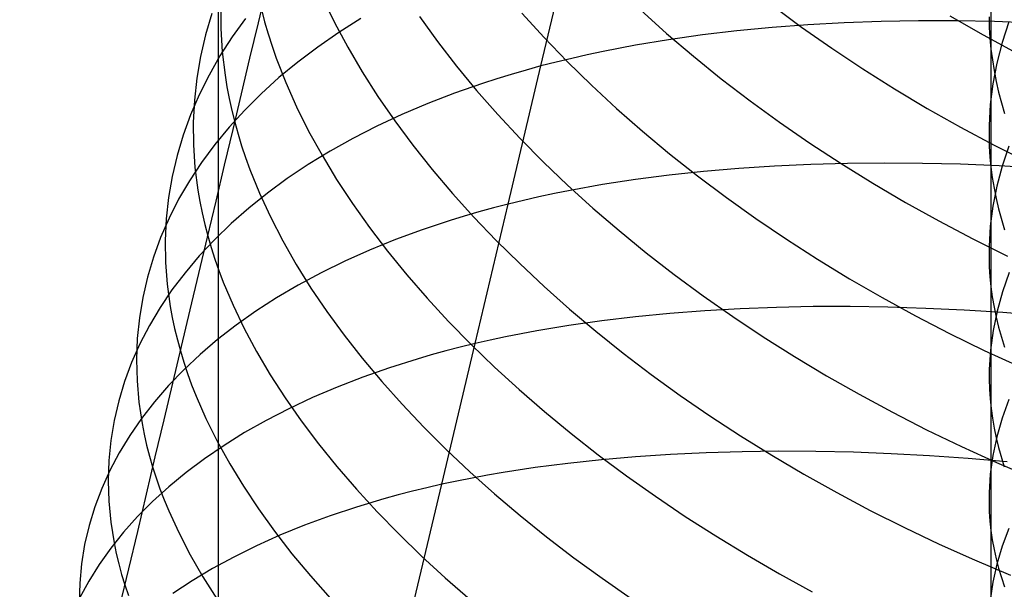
# Model space of a CAD drawing. Extents: x -383 to 1849, y -1185 to -529.
# Tile 792 of 870: x 1805.23 to 1817.19, y -973.28 to -966.36. Entities that reach past the tile are written whole.
import ezdxf

# ---------------------------------------------------------------- set-up
doc = ezdxf.new("R2010")
doc.units = 0
doc.layers.add('PREDEFINITO', color=7, linetype='CONTINUOUS')

msp = doc.modelspace()

# ---------------------------------------------------------------- linework, layer by layer
at = {"layer": 'PREDEFINITO'}
for p, q in [((1807.644, -1016.516, 663.883), (1807.644, -807.082, 663.883)), ((1811.56, -966.923, 488.4), (1812.345, -963.616, 490.288)), ((1817.027, -965.304, 646.378), (1817.027, -966.718, 647.377)), ((1807.67, -966.19, 502.387), (1807.671, -966.469, 502.787)), ((1808.904, -966.091, 507.637), (1809.05, -966.393, 507.992)), ((1814.367, -966.186, 516.288), (1814.725, -966.45, 516.495)), ((1807.562, -966.287, 499.443), (1807.485, -966.545, 499.854)), ((1808.163, -966.239, 505.255), (1808.202, -966.386, 505.445)), ((1811.327, -966.281, 512.413), (1811.597, -966.577, 512.699)), ((1812.768, -966.243, 514.421), (1813.085, -966.527, 514.67)), ((1807.971, -966.345, 496.079), (1807.809, -966.57, 496.486)), ((1808.202, -966.386, 505.445), (1808.245, -966.533, 505.634)), ((1809.05, -966.393, 507.992), (1809.212, -966.694, 508.342)), ((1809.37, -966.347, 492.045), (1809.102, -966.517, 492.419)), ((1810.083, -966.324, 510.267), (1810.301, -966.625, 510.587)), ((1814.803, -966.423, 486.303), (1814.369, -966.456, 486.526)), ((1815.245, -966.398, 486.092), (1814.803, -966.423, 486.303)), ((1815.693, -966.382, 485.892), (1815.245, -966.398, 486.092)), ((1816.147, -966.375, 485.704), (1815.693, -966.382, 485.892)), ((1816.606, -966.375, 485.529), (1816.147, -966.375, 485.704)), ((1816.527, -966.315, 518.154), (1816.931, -966.546, 518.306)), ((1817.069, -966.384, 485.365), (1816.606, -966.375, 485.529)), ((1817.004, -966.326, 647.992), (1817.007, -966.456, 647.787)), ((1817.537, -966.401, 485.214), (1817.069, -966.384, 485.365)), ((1817.242, -966.387, 651.251), (1817.162, -966.637, 650.839)), ((1807.485, -966.545, 499.854), (1807.424, -966.807, 500.265)), ((1807.671, -966.469, 502.787), (1807.688, -966.751, 503.185)), ((1808.245, -966.533, 505.634), (1808.293, -966.681, 505.822)), ((1809.102, -966.517, 492.419), (1808.847, -966.693, 492.799)), ((1813.085, -966.527, 514.67), (1813.412, -966.805, 514.91)), ((1813.522, -966.546, 487.006), (1813.11, -966.605, 487.263)), ((1813.941, -966.497, 486.76), (1813.522, -966.546, 487.006)), ((1814.369, -966.456, 486.526), (1813.941, -966.497, 486.76)), ((1814.725, -966.45, 516.495), (1815.093, -966.708, 516.693)), ((1816.931, -966.546, 518.306), (1817.342, -966.769, 518.447)), ((1817.007, -966.456, 647.787), (1817.015, -966.587, 647.582)), ((1807.809, -966.57, 496.486), (1807.66, -966.8, 496.896)), ((1810.301, -966.625, 510.587), (1810.532, -966.924, 510.9)), ((1811.597, -966.577, 512.699), (1811.878, -966.868, 512.977)), ((1812.708, -966.671, 487.531), (1812.315, -966.747, 487.81)), ((1813.11, -966.605, 487.263), (1812.708, -966.671, 487.531)), ((1817.015, -966.587, 647.582), (1817.027, -966.718, 647.377)), ((1817.162, -966.637, 650.839), (1817.098, -966.888, 650.425)), ((1807.688, -966.751, 503.185), (1807.722, -967.035, 503.58)), ((1808.293, -966.681, 505.822), (1808.344, -966.828, 506.009)), ((1808.847, -966.693, 492.799), (1808.606, -966.876, 493.185)), ((1809.212, -966.694, 508.342), (1809.388, -966.994, 508.686)), ((1812.123, -966.788, 487.954), (1811.933, -966.831, 488.1)), ((1812.315, -966.747, 487.81), (1812.123, -966.788, 487.954)), ((1815.093, -966.708, 516.693), (1815.47, -966.958, 516.879)), ((1817.027, -966.718, 647.377), (1817.044, -966.849, 647.172)), ((1817.027, -966.718, 647.377), (1817.027, -968.153, 648.346)), ((1807.424, -966.807, 500.265), (1807.379, -967.071, 500.675)), ((1807.66, -966.8, 496.896), (1807.527, -967.034, 497.308)), ((1808.344, -966.828, 506.009), (1808.459, -967.124, 506.379)), ((1808.606, -966.876, 493.185), (1808.377, -967.065, 493.576)), ((1811.745, -966.876, 488.249), (1811.56, -966.923, 488.4)), ((1811.933, -966.831, 488.1), (1811.745, -966.876, 488.249)), ((1811.878, -966.868, 512.977), (1812.172, -967.156, 513.247)), ((1813.412, -966.805, 514.91), (1813.751, -967.078, 515.14)), ((1817.044, -966.849, 647.172), (1817.064, -966.98, 646.967)), ((1817.098, -966.888, 650.425), (1817.05, -967.14, 650.01)), ((1809.388, -966.994, 508.686), (1809.579, -967.294, 509.024)), ((1810.532, -966.924, 510.9), (1810.777, -967.22, 511.205)), ((1811.199, -967.025, 488.711), (1811.023, -967.079, 488.871)), ((1811.163, -968.601, 487.505), (1811.56, -966.923, 488.4)), ((1811.378, -966.973, 488.555), (1811.199, -967.025, 488.711)), ((1811.56, -966.923, 488.4), (1811.378, -966.973, 488.555)), ((1815.47, -966.958, 516.879), (1815.856, -967.202, 517.056)), ((1817.064, -966.98, 646.967), (1817.089, -967.11, 646.763)), ((1807.379, -967.071, 500.675), (1807.349, -967.339, 501.084)), ((1807.527, -967.034, 497.308), (1807.407, -967.272, 497.721)), ((1807.722, -967.035, 503.58), (1807.745, -967.177, 503.776)), ((1808.377, -967.065, 493.576), (1808.161, -967.26, 493.973)), ((1808.459, -967.124, 506.379), (1808.59, -967.419, 506.744)), ((1810.849, -967.135, 489.033), (1810.511, -967.253, 489.363)), ((1811.023, -967.079, 488.871), (1810.849, -967.135, 489.033)), ((1813.751, -967.078, 515.14), (1814.1, -967.345, 515.361)), ((1817.05, -967.14, 650.01), (1817.019, -967.393, 649.594)), ((1817.089, -967.11, 646.763), (1817.119, -967.241, 646.559)), ((1807.745, -967.177, 503.776), (1807.772, -967.32, 503.972)), ((1808.161, -967.26, 493.973), (1807.96, -967.46, 494.373)), ((1810.511, -967.253, 489.363), (1810.184, -967.379, 489.703)), ((1810.777, -967.22, 511.205), (1811.035, -967.513, 511.503)), ((1812.172, -967.156, 513.247), (1812.478, -967.439, 513.508)), ((1815.856, -967.202, 517.056), (1816.252, -967.438, 517.221)), ((1817.119, -967.241, 646.559), (1817.19, -967.501, 646.153)), ((1807.407, -967.272, 497.721), (1807.302, -967.515, 498.136)), ((1807.349, -967.339, 501.084), (1807.335, -967.608, 501.491)), ((1807.772, -967.32, 503.972), (1807.803, -967.463, 504.166)), ((1809.579, -967.294, 509.024), (1809.785, -967.591, 509.355)), ((1810.184, -967.379, 489.703), (1809.869, -967.513, 490.052)), ((1814.1, -967.345, 515.361), (1814.459, -967.606, 515.572)), ((1807.96, -967.46, 494.373), (1807.771, -967.667, 494.778)), ((1807.803, -967.463, 504.166), (1807.839, -967.606, 504.36)), ((1808.59, -967.419, 506.744), (1808.737, -967.714, 507.104)), ((1812.478, -967.439, 513.508), (1812.795, -967.717, 513.76)), ((1816.252, -967.438, 517.221), (1816.655, -967.665, 517.375)), ((1817.019, -967.393, 649.594), (1817.004, -967.646, 649.178)), ((1807.302, -967.515, 498.136), (1807.213, -967.762, 498.552)), ((1807.335, -967.608, 501.491), (1807.338, -967.881, 501.897)), ((1807.839, -967.606, 504.36), (1807.879, -967.75, 504.553)), ((1809.869, -967.513, 490.052), (1809.566, -967.654, 490.408)), ((1809.785, -967.591, 509.355), (1810.004, -967.887, 509.68)), ((1811.035, -967.513, 511.503), (1811.306, -967.803, 511.794)), ((1814.459, -967.606, 515.572), (1814.828, -967.86, 515.773)), ((1807.771, -967.667, 494.778), (1807.597, -967.879, 495.186)), ((1807.879, -967.75, 504.553), (1807.923, -967.893, 504.744)), ((1808.737, -967.714, 507.104), (1808.9, -968.008, 507.459)), ((1809.566, -967.654, 490.408), (1809.275, -967.803, 490.773)), ((1812.795, -967.717, 513.76), (1813.123, -967.991, 514.003)), ((1816.655, -967.665, 517.375), (1817.067, -967.885, 517.518)), ((1817.004, -967.646, 649.178), (1817.004, -967.773, 648.97)), ((1807.213, -967.762, 498.552), (1807.138, -968.012, 498.967)), ((1809.275, -967.803, 490.773), (1808.997, -967.959, 491.145)), ((1811.306, -967.803, 511.794), (1811.589, -968.09, 512.076)), ((1814.828, -967.86, 515.773), (1815.206, -968.108, 515.963)), ((1817.004, -967.773, 648.97), (1817.007, -967.9, 648.762)), ((1807.338, -967.881, 501.897), (1807.356, -968.155, 502.3)), ((1807.597, -967.879, 495.186), (1807.436, -968.095, 495.597)), ((1807.923, -967.893, 504.744), (1807.971, -968.037, 504.935)), ((1808.997, -967.959, 491.145), (1808.731, -968.122, 491.524)), ((1810.004, -967.887, 509.68), (1810.238, -968.18, 509.997)), ((1817.007, -967.9, 648.762), (1817.015, -968.027, 648.554)), ((1817.067, -967.885, 517.518), (1817.487, -968.096, 517.649)), ((1817.243, -967.898, 652.225), (1817.163, -968.14, 651.807)), ((1807.138, -968.012, 498.967), (1807.079, -968.266, 499.383)), ((1807.436, -968.095, 495.597), (1807.29, -968.317, 496.011)), ((1807.971, -968.037, 504.935), (1808.023, -968.181, 505.124)), ((1808.9, -968.008, 507.459), (1809.077, -968.302, 507.807)), ((1811.589, -968.09, 512.076), (1811.884, -968.372, 512.349)), ((1813.123, -967.991, 514.003), (1813.463, -968.259, 514.237)), ((1815.284, -968.107, 484.969), (1814.837, -968.119, 485.171)), ((1815.206, -968.108, 515.963), (1815.593, -968.348, 516.142)), ((1815.737, -968.103, 484.779), (1815.284, -968.107, 484.969)), ((1816.195, -968.107, 484.601), (1815.737, -968.103, 484.779)), ((1816.658, -968.118, 484.436), (1816.195, -968.107, 484.601)), ((1817.015, -968.027, 648.554), (1817.027, -968.153, 648.346)), ((1807.356, -968.155, 502.3), (1807.391, -968.431, 502.701)), ((1808.023, -968.181, 505.124), (1808.14, -968.47, 505.499)), ((1808.731, -968.122, 491.524), (1808.477, -968.291, 491.909)), ((1810.238, -968.18, 509.997), (1810.484, -968.471, 510.308)), ((1813.536, -968.205, 485.847), (1813.118, -968.25, 486.095)), ((1813.963, -968.168, 485.61), (1813.536, -968.205, 485.847)), ((1814.397, -968.14, 485.384), (1813.963, -968.168, 485.61)), ((1814.837, -968.119, 485.171), (1814.397, -968.14, 485.384)), ((1817.125, -968.138, 484.283), (1816.658, -968.118, 484.436)), ((1817.027, -968.153, 648.346), (1817.043, -968.28, 648.139)), ((1817.027, -968.153, 648.346), (1817.027, -969.607, 649.285)), ((1817.163, -968.14, 651.807), (1817.098, -968.383, 651.388)), ((1817.596, -968.166, 484.143), (1817.125, -968.138, 484.283)), ((1807.079, -968.266, 499.383), (1807.035, -968.522, 499.798)), ((1807.29, -968.317, 496.011), (1807.158, -968.543, 496.427)), ((1808.477, -968.291, 491.909), (1808.237, -968.467, 492.299)), ((1809.077, -968.302, 507.807), (1809.269, -968.594, 508.149)), ((1812.708, -968.304, 486.355), (1812.307, -968.365, 486.626)), ((1813.118, -968.25, 486.095), (1812.708, -968.304, 486.355)), ((1813.463, -968.259, 514.237), (1813.812, -968.521, 514.46)), ((1817.043, -968.28, 648.139), (1817.064, -968.407, 647.932)), ((1807.391, -968.431, 502.701), (1807.415, -968.57, 502.9)), ((1808.237, -968.467, 492.299), (1808.01, -968.649, 492.696)), ((1811.915, -968.436, 486.908), (1811.723, -968.474, 487.053)), ((1811.884, -968.372, 512.349), (1812.191, -968.65, 512.614)), ((1812.307, -968.365, 486.626), (1811.915, -968.436, 486.908)), ((1815.593, -968.348, 516.142), (1815.99, -968.581, 516.311)), ((1817.098, -968.383, 651.388), (1817.051, -968.626, 650.968)), ((1817.064, -968.407, 647.932), (1817.089, -968.533, 647.725)), ((1807.035, -968.522, 499.798), (1807.007, -968.782, 500.212)), ((1807.158, -968.543, 496.427), (1807.041, -968.774, 496.845)), ((1807.415, -968.57, 502.9), (1807.443, -968.709, 503.098)), ((1808.14, -968.47, 505.499), (1808.273, -968.758, 505.869)), ((1810.484, -968.471, 510.308), (1810.744, -968.759, 510.611)), ((1811.347, -968.557, 487.352), (1811.163, -968.601, 487.505)), ((1811.534, -968.514, 487.201), (1811.347, -968.557, 487.352)), ((1811.723, -968.474, 487.053), (1811.534, -968.514, 487.201)), ((1813.812, -968.521, 514.46), (1814.172, -968.778, 514.674)), ((1815.99, -968.581, 516.311), (1816.394, -968.806, 516.468)), ((1817.089, -968.533, 647.725), (1817.119, -968.66, 647.519)), ((1808.01, -968.649, 492.696), (1807.796, -968.837, 493.097)), ((1809.269, -968.594, 508.149), (1809.476, -968.885, 508.485)), ((1810.803, -968.697, 487.819), (1810.627, -968.748, 487.98)), ((1810.76, -970.296, 486.644), (1811.163, -968.601, 487.505)), ((1810.982, -968.648, 487.661), (1810.803, -968.697, 487.819)), ((1811.163, -968.601, 487.505), (1810.982, -968.648, 487.661)), ((1812.191, -968.65, 512.614), (1812.509, -968.924, 512.87)), ((1817.051, -968.626, 650.968), (1817.019, -968.871, 650.547)), ((1817.119, -968.66, 647.519), (1817.19, -968.912, 647.108)), ((1807.041, -968.774, 496.845), (1806.939, -969.008, 497.264)), ((1807.007, -968.782, 500.212), (1806.995, -969.044, 500.625)), ((1807.443, -968.709, 503.098), (1807.475, -968.849, 503.295)), ((1808.273, -968.758, 505.869), (1808.422, -969.046, 506.233)), ((1810.455, -968.801, 488.144), (1810.117, -968.913, 488.478)), ((1810.627, -968.748, 487.98), (1810.455, -968.801, 488.144)), ((1810.744, -968.759, 510.611), (1811.017, -969.044, 510.906)), ((1814.172, -968.778, 514.674), (1814.541, -969.028, 514.877)), ((1816.394, -968.806, 516.468), (1816.807, -969.023, 516.613)), ((1807.475, -968.849, 503.295), (1807.512, -968.988, 503.491)), ((1807.796, -968.837, 493.097), (1807.596, -969.031, 493.503)), ((1809.476, -968.885, 508.485), (1809.696, -969.174, 508.814)), ((1810.117, -968.913, 488.478), (1809.792, -969.033, 488.822)), ((1812.509, -968.924, 512.87), (1812.838, -969.193, 513.117)), ((1817.019, -968.871, 650.547), (1817.005, -969.116, 650.126)), ((1806.939, -969.008, 497.264), (1806.851, -969.247, 497.683)), ((1806.995, -969.044, 500.625), (1806.999, -969.309, 501.035)), ((1807.596, -969.031, 493.503), (1807.409, -969.23, 493.913)), ((1807.512, -968.988, 503.491), (1807.552, -969.128, 503.687)), ((1808.422, -969.046, 506.233), (1808.586, -969.334, 506.592)), ((1809.792, -969.033, 488.822), (1809.478, -969.16, 489.174)), ((1811.017, -969.044, 510.906), (1811.301, -969.325, 511.192)), ((1814.541, -969.028, 514.877), (1814.92, -969.271, 515.07)), ((1816.807, -969.023, 516.613), (1817.228, -969.232, 516.746)), ((1807.552, -969.128, 503.687), (1807.597, -969.269, 503.881)), ((1809.478, -969.16, 489.174), (1809.177, -969.295, 489.535)), ((1809.696, -969.174, 508.814), (1809.93, -969.461, 509.135)), ((1817.005, -969.116, 650.126), (1817.004, -969.239, 649.916)), ((1806.851, -969.247, 497.683), (1806.779, -969.489, 498.103)), ((1807.409, -969.23, 493.913), (1807.236, -969.435, 494.326)), ((1807.597, -969.269, 503.881), (1807.647, -969.409, 504.074)), ((1809.177, -969.295, 489.535), (1808.888, -969.437, 489.904)), ((1812.838, -969.193, 513.117), (1813.178, -969.456, 513.354)), ((1814.92, -969.271, 515.07), (1815.308, -969.508, 515.252)), ((1817.004, -969.239, 649.916), (1817.007, -969.362, 649.705)), ((1806.999, -969.309, 501.035), (1807.019, -969.576, 501.443)), ((1807.647, -969.409, 504.074), (1807.7, -969.55, 504.265)), ((1808.586, -969.334, 506.592), (1808.765, -969.621, 506.945)), ((1811.301, -969.325, 511.192), (1811.598, -969.603, 511.47)), ((1817.007, -969.362, 649.705), (1817.015, -969.484, 649.495)), ((1806.779, -969.489, 498.103), (1806.722, -969.735, 498.523)), ((1807.236, -969.435, 494.326), (1807.077, -969.644, 494.743)), ((1808.888, -969.437, 489.904), (1808.611, -969.586, 490.28)), ((1809.93, -969.461, 509.135), (1810.178, -969.746, 509.45)), ((1813.178, -969.456, 513.354), (1813.529, -969.715, 513.581)), ((1815.308, -969.508, 515.252), (1815.704, -969.737, 515.422)), ((1817.015, -969.484, 649.495), (1817.027, -969.607, 649.285)), ((1817.248, -969.433, 653.16), (1817.167, -969.667, 652.738)), ((1807.077, -969.644, 494.743), (1806.933, -969.858, 495.162)), ((1807.019, -969.576, 501.443), (1807.056, -969.844, 501.849)), ((1807.7, -969.55, 504.265), (1807.819, -969.831, 504.645)), ((1808.611, -969.586, 490.28), (1808.346, -969.742, 490.662)), ((1808.765, -969.621, 506.945), (1808.959, -969.907, 507.292)), ((1811.598, -969.603, 511.47), (1811.907, -969.877, 511.74)), ((1817.027, -969.607, 649.285), (1817.043, -969.73, 649.075)), ((1817.027, -969.607, 649.285), (1817.027, -972.568, 651.079)), ((1806.722, -969.735, 498.523), (1806.681, -969.984, 498.943)), ((1808.346, -969.742, 490.662), (1808.095, -969.904, 491.052)), ((1810.178, -969.746, 509.45), (1810.438, -970.028, 509.756)), ((1813.529, -969.715, 513.581), (1813.889, -969.967, 513.798)), ((1815.704, -969.737, 515.422), (1816.11, -969.959, 515.581)), ((1817.043, -969.73, 649.075), (1817.064, -969.852, 648.866)), ((1817.167, -969.667, 652.738), (1817.102, -969.902, 652.314)), ((1806.933, -969.858, 495.162), (1806.803, -970.077, 495.584)), ((1807.056, -969.844, 501.849), (1807.08, -969.979, 502.05)), ((1807.819, -969.831, 504.645), (1807.953, -970.113, 505.02)), ((1811.907, -969.877, 511.74), (1812.227, -970.146, 512)), ((1813.549, -969.897, 484.728), (1813.124, -969.93, 484.967)), ((1813.981, -969.873, 484.5), (1813.549, -969.897, 484.728)), ((1814.421, -969.856, 484.284), (1813.981, -969.873, 484.5)), ((1814.866, -969.847, 484.08), (1814.421, -969.856, 484.284)), ((1815.318, -969.846, 483.888), (1814.866, -969.847, 484.08)), ((1815.774, -969.853, 483.708), (1815.318, -969.846, 483.888)), ((1816.236, -969.868, 483.541), (1815.774, -969.853, 483.708)), ((1816.702, -969.89, 483.386), (1816.236, -969.868, 483.541)), ((1817.172, -969.92, 483.244), (1816.702, -969.89, 483.386)), ((1817.102, -969.902, 652.314), (1817.054, -970.137, 651.889)), ((1817.064, -969.852, 648.866), (1817.089, -969.975, 648.657)), ((1806.681, -969.984, 498.943), (1806.655, -970.235, 499.361)), ((1807.08, -969.979, 502.05), (1807.109, -970.114, 502.251)), ((1808.095, -969.904, 491.052), (1807.856, -970.073, 491.447)), ((1808.959, -969.907, 507.292), (1809.167, -970.192, 507.632)), ((1812.299, -970.019, 485.481), (1811.899, -970.076, 485.755)), ((1812.707, -969.97, 485.219), (1812.299, -970.019, 485.481)), ((1813.124, -969.93, 484.967), (1812.707, -969.97, 485.219)), ((1813.889, -969.967, 513.798), (1814.26, -970.213, 514.004)), ((1816.11, -969.959, 515.581), (1816.523, -970.173, 515.728)), ((1817.089, -969.975, 648.657), (1817.119, -970.097, 648.448)), ((1817.645, -969.958, 483.114), (1817.172, -969.92, 483.244)), ((1806.803, -970.077, 495.584), (1806.687, -970.3, 496.007)), ((1807.109, -970.114, 502.251), (1807.142, -970.25, 502.45)), ((1807.856, -970.073, 491.447), (1807.631, -970.248, 491.848)), ((1807.953, -970.113, 505.02), (1808.104, -970.394, 505.39)), ((1810.438, -970.028, 509.756), (1810.712, -970.307, 510.055)), ((1811.509, -970.141, 486.04), (1811.318, -970.177, 486.187)), ((1811.899, -970.076, 485.755), (1811.509, -970.141, 486.04)), ((1817.054, -970.137, 651.889), (1817.022, -970.374, 651.463)), ((1817.119, -970.097, 648.448), (1817.19, -970.341, 648.032)), ((1806.655, -970.235, 499.361), (1806.645, -970.49, 499.778)), ((1807.142, -970.25, 502.45), (1807.179, -970.386, 502.649)), ((1807.631, -970.248, 491.848), (1807.419, -970.428, 492.253)), ((1809.167, -970.192, 507.632), (1809.389, -970.475, 507.965)), ((1810.943, -970.254, 486.489), (1810.76, -970.296, 486.644)), ((1811.129, -970.214, 486.337), (1810.943, -970.254, 486.489)), ((1811.318, -970.177, 486.187), (1811.129, -970.214, 486.337)), ((1812.227, -970.146, 512), (1812.558, -970.411, 512.25)), ((1814.26, -970.213, 514.004), (1814.639, -970.453, 514.2)), ((1816.523, -970.173, 515.728), (1816.944, -970.379, 515.863)), ((1806.687, -970.3, 496.007), (1806.586, -970.527, 496.431)), ((1810.354, -972.006, 485.815), (1810.76, -970.296, 486.644)), ((1810.58, -970.34, 486.801), (1810.402, -970.386, 486.961)), ((1810.76, -970.296, 486.644), (1810.58, -970.34, 486.801)), ((1810.712, -970.307, 510.055), (1810.997, -970.583, 510.345)), ((1816.944, -970.379, 515.863), (1817.372, -970.576, 515.986)), ((1817.022, -970.374, 651.463), (1817.007, -970.611, 651.037)), ((1806.645, -970.49, 499.778), (1806.652, -970.747, 500.193)), ((1807.179, -970.386, 502.649), (1807.221, -970.522, 502.846)), ((1807.419, -970.428, 492.253), (1807.22, -970.614, 492.664)), ((1808.104, -970.394, 505.39), (1808.27, -970.676, 505.753)), ((1809.389, -970.475, 507.965), (1809.625, -970.755, 508.291)), ((1810.055, -970.484, 487.289), (1809.72, -970.589, 487.627)), ((1810.227, -970.434, 487.124), (1810.055, -970.484, 487.289)), ((1810.402, -970.386, 486.961), (1810.227, -970.434, 487.124)), ((1812.558, -970.411, 512.25), (1812.899, -970.67, 512.491)), ((1814.639, -970.453, 514.2), (1815.028, -970.686, 514.384)), ((1806.586, -970.527, 496.431), (1806.5, -970.758, 496.856)), ((1807.22, -970.614, 492.664), (1807.035, -970.806, 493.078)), ((1807.221, -970.522, 502.846), (1807.267, -970.659, 503.043)), ((1809.72, -970.589, 487.627), (1809.396, -970.703, 487.975)), ((1810.997, -970.583, 510.345), (1811.295, -970.855, 510.626)), ((1817.007, -970.611, 651.037), (1817.006, -970.729, 650.824)), ((1807.267, -970.659, 503.043), (1807.316, -970.796, 503.238)), ((1808.27, -970.676, 505.753), (1808.451, -970.956, 506.111)), ((1809.396, -970.703, 487.975), (1809.084, -970.824, 488.331)), ((1812.899, -970.67, 512.491), (1813.251, -970.925, 512.722)), ((1815.028, -970.686, 514.384), (1815.426, -970.912, 514.557)), ((1817.006, -970.729, 650.824), (1817.009, -970.848, 650.611)), ((1806.5, -970.758, 496.856), (1806.43, -970.993, 497.282)), ((1806.652, -970.747, 500.193), (1806.674, -971.006, 500.606)), ((1807.035, -970.806, 493.078), (1806.864, -971.003, 493.496)), ((1807.316, -970.796, 503.238), (1807.37, -970.933, 503.432)), ((1809.084, -970.824, 488.331), (1808.784, -970.952, 488.695)), ((1809.625, -970.755, 508.291), (1809.874, -971.034, 508.609)), ((1811.295, -970.855, 510.626), (1811.604, -971.123, 510.899)), ((1817.009, -970.848, 650.611), (1817.016, -970.966, 650.398)), ((1807.37, -970.933, 503.432), (1807.49, -971.207, 503.817)), ((1808.451, -970.956, 506.111), (1808.646, -971.236, 506.462)), ((1808.784, -970.952, 488.695), (1808.497, -971.087, 489.068)), ((1813.251, -970.925, 512.722), (1813.613, -971.173, 512.943)), ((1815.426, -970.912, 514.557), (1815.831, -971.131, 514.718)), ((1817.016, -970.966, 650.398), (1817.028, -971.085, 650.186)), ((1817.243, -970.976, 654.084), (1817.163, -971.201, 653.657)), ((1806.43, -970.993, 497.282), (1806.374, -971.231, 497.707)), ((1806.674, -971.006, 500.606), (1806.713, -971.267, 501.015)), ((1806.864, -971.003, 493.496), (1806.707, -971.205, 493.917)), ((1808.497, -971.087, 489.068), (1808.222, -971.23, 489.447)), ((1809.874, -971.034, 508.609), (1810.136, -971.31, 508.92)), ((1817.028, -971.085, 650.186), (1817.044, -971.203, 649.974)), ((1806.707, -971.205, 493.917), (1806.564, -971.411, 494.341)), ((1807.49, -971.207, 503.817), (1807.627, -971.482, 504.196)), ((1811.604, -971.123, 510.899), (1811.925, -971.387, 511.162)), ((1813.613, -971.173, 512.943), (1813.985, -971.416, 513.152)), ((1815.831, -971.131, 514.718), (1816.245, -971.342, 514.867)), ((1817.044, -971.203, 649.974), (1817.065, -971.322, 649.762)), ((1817.163, -971.201, 653.657), (1817.098, -971.427, 653.229)), ((1806.374, -971.231, 497.707), (1806.334, -971.472, 498.132)), ((1806.713, -971.267, 501.015), (1806.739, -971.398, 501.219)), ((1808.222, -971.23, 489.447), (1807.959, -971.378, 489.834)), ((1808.646, -971.236, 506.462), (1808.856, -971.514, 506.807)), ((1810.136, -971.31, 508.92), (1810.41, -971.584, 509.222)), ((1817.065, -971.322, 649.762), (1817.089, -971.44, 649.55)), ((1806.564, -971.411, 494.341), (1806.435, -971.622, 494.767)), ((1806.739, -971.398, 501.219), (1806.769, -971.53, 501.422)), ((1807.959, -971.378, 489.834), (1807.709, -971.533, 490.227)), ((1811.925, -971.387, 511.162), (1812.256, -971.646, 511.415)), ((1813.985, -971.416, 513.152), (1814.366, -971.653, 513.351)), ((1816.245, -971.342, 514.867), (1816.667, -971.546, 515.004)), ((1817.098, -971.427, 653.229), (1817.05, -971.655, 652.799)), ((1817.089, -971.44, 649.55), (1817.118, -971.558, 649.339)), ((1806.334, -971.472, 498.132), (1806.31, -971.716, 498.555)), ((1806.769, -971.53, 501.422), (1806.803, -971.662, 501.624)), ((1807.709, -971.533, 490.227), (1807.473, -971.695, 490.627)), ((1807.627, -971.482, 504.196), (1807.778, -971.756, 504.57)), ((1808.856, -971.514, 506.807), (1809.08, -971.791, 507.144)), ((1816.667, -971.546, 515.004), (1817.096, -971.74, 515.129)), ((1817.118, -971.558, 649.339), (1817.189, -971.793, 648.919)), ((1806.435, -971.622, 494.767), (1806.322, -971.837, 495.195)), ((1806.803, -971.662, 501.624), (1806.841, -971.794, 501.825)), ((1807.473, -971.695, 490.627), (1807.249, -971.862, 491.032)), ((1810.41, -971.584, 509.222), (1810.697, -971.854, 509.516)), ((1812.256, -971.646, 511.415), (1812.598, -971.901, 511.659)), ((1812.71, -971.671, 484.121), (1812.294, -971.707, 484.375)), ((1813.134, -971.643, 483.879), (1812.71, -971.671, 484.121)), ((1813.565, -971.622, 483.649), (1813.134, -971.643, 483.879)), ((1814.003, -971.61, 483.431), (1813.565, -971.622, 483.649)), ((1814.448, -971.605, 483.224), (1814.003, -971.61, 483.431)), ((1814.366, -971.653, 513.351), (1814.755, -971.883, 513.539)), ((1814.899, -971.607, 483.03), (1814.448, -971.605, 483.224)), ((1815.355, -971.617, 482.849), (1814.899, -971.607, 483.03)), ((1815.815, -971.635, 482.68), (1815.355, -971.617, 482.849)), ((1816.281, -971.66, 482.523), (1815.815, -971.635, 482.68)), ((1816.75, -971.693, 482.379), (1816.281, -971.66, 482.523)), ((1817.222, -971.733, 482.249), (1816.75, -971.693, 482.379)), ((1817.05, -971.655, 652.799), (1817.019, -971.882, 652.369)), ((1806.31, -971.716, 498.555), (1806.302, -971.963, 498.977)), ((1806.841, -971.794, 501.825), (1806.884, -971.927, 502.024)), ((1807.778, -971.756, 504.57), (1807.946, -972.03, 504.938)), ((1809.08, -971.791, 507.144), (1809.318, -972.066, 507.474)), ((1811.489, -971.803, 484.917), (1811.101, -971.863, 485.205)), ((1811.887, -971.751, 484.641), (1811.489, -971.803, 484.917)), ((1812.294, -971.707, 484.375), (1811.887, -971.751, 484.641)), ((1817.096, -971.74, 515.129), (1817.313, -971.835, 515.186)), ((1806.322, -971.837, 495.195), (1806.223, -972.057, 495.624)), ((1806.884, -971.927, 502.024), (1806.931, -972.06, 502.223)), ((1807.249, -971.862, 491.032), (1807.039, -972.035, 491.442)), ((1810.722, -971.93, 485.505), (1810.537, -971.967, 485.658)), ((1810.697, -971.854, 509.516), (1810.996, -972.12, 509.801)), ((1810.91, -971.895, 485.354), (1810.722, -971.93, 485.505)), ((1811.101, -971.863, 485.205), (1810.91, -971.895, 485.354)), ((1812.598, -971.901, 511.659), (1812.951, -972.15, 511.893)), ((1814.755, -971.883, 513.539), (1815.154, -972.106, 513.715)), ((1817.019, -971.882, 652.369), (1817.005, -972.111, 651.939)), ((1806.302, -971.963, 498.977), (1806.309, -972.212, 499.397)), ((1807.039, -972.035, 491.442), (1806.842, -972.213, 491.856)), ((1807.946, -972.03, 504.938), (1808.128, -972.304, 505.3)), ((1809.945, -973.732, 485.02), (1810.354, -972.006, 485.815)), ((1810.175, -972.047, 485.974), (1809.998, -972.09, 486.136)), ((1810.354, -972.006, 485.815), (1810.175, -972.047, 485.974)), ((1810.537, -971.967, 485.658), (1810.354, -972.006, 485.815)), ((1806.223, -972.057, 495.624), (1806.139, -972.28, 496.053)), ((1806.931, -972.06, 502.223), (1806.982, -972.193, 502.421)), ((1809.318, -972.066, 507.474), (1809.568, -972.339, 507.797)), ((1809.824, -972.135, 486.3), (1809.652, -972.182, 486.467)), ((1809.998, -972.09, 486.136), (1809.824, -972.135, 486.3)), ((1810.996, -972.12, 509.801), (1811.306, -972.383, 510.077)), ((1812.951, -972.15, 511.893), (1813.313, -972.395, 512.116)), ((1815.154, -972.106, 513.715), (1815.561, -972.322, 513.879)), ((1817.005, -972.111, 651.939), (1817.004, -972.225, 651.724)), ((1806.139, -972.28, 496.053), (1806.07, -972.507, 496.484)), ((1806.309, -972.212, 499.397), (1806.333, -972.464, 499.815)), ((1806.842, -972.213, 491.856), (1806.659, -972.397, 492.275)), ((1806.982, -972.193, 502.421), (1807.037, -972.326, 502.617)), ((1809.319, -972.282, 486.809), (1808.997, -972.389, 487.159)), ((1809.652, -972.182, 486.467), (1809.319, -972.282, 486.809)), ((1817.004, -972.225, 651.724), (1817.007, -972.339, 651.509)), ((1806.659, -972.397, 492.275), (1806.489, -972.586, 492.697)), ((1807.037, -972.326, 502.617), (1807.159, -972.593, 503.006)), ((1808.128, -972.304, 505.3), (1808.324, -972.577, 505.655)), ((1808.997, -972.389, 487.159), (1808.686, -972.504, 487.519)), ((1809.568, -972.339, 507.797), (1809.832, -972.609, 508.111)), ((1811.306, -972.383, 510.077), (1811.628, -972.642, 510.344)), ((1813.313, -972.395, 512.116), (1813.686, -972.633, 512.328)), ((1815.561, -972.322, 513.879), (1815.975, -972.531, 514.03)), ((1817.007, -972.339, 651.509), (1817.015, -972.453, 651.294)), ((1806.07, -972.507, 496.484), (1806.016, -972.737, 496.914)), ((1806.333, -972.464, 499.815), (1806.374, -972.717, 500.23)), ((1808.686, -972.504, 487.519), (1808.388, -972.625, 487.887)), ((1815.975, -972.531, 514.03), (1816.398, -972.732, 514.17)), ((1817.015, -972.453, 651.294), (1817.027, -972.568, 651.079)), ((1806.489, -972.586, 492.697), (1806.334, -972.78, 493.122)), ((1807.159, -972.593, 503.006), (1807.298, -972.861, 503.39)), ((1808.388, -972.625, 487.887), (1808.103, -972.754, 488.263)), ((1808.324, -972.577, 505.655), (1808.535, -972.849, 506.004)), ((1809.832, -972.609, 508.111), (1810.108, -972.877, 508.418)), ((1811.628, -972.642, 510.344), (1811.961, -972.897, 510.601)), ((1813.686, -972.633, 512.328), (1814.067, -972.866, 512.529)), ((1817.027, -972.568, 651.079), (1817.043, -972.682, 650.865)), ((1817.027, -972.568, 651.079), (1817.027, -974.074, 651.932)), ((1817.244, -972.543, 654.967), (1817.163, -972.759, 654.536)), ((1806.016, -972.737, 496.914), (1805.978, -972.97, 497.343)), ((1806.374, -972.717, 500.23), (1806.4, -972.845, 500.436)), ((1808.103, -972.754, 488.263), (1807.829, -972.889, 488.647)), ((1816.398, -972.732, 514.17), (1816.827, -972.925, 514.296)), ((1817.043, -972.682, 650.865), (1817.064, -972.796, 650.65)), ((1817.163, -972.759, 654.536), (1817.099, -972.977, 654.103)), ((1806.334, -972.78, 493.122), (1806.193, -972.979, 493.551)), ((1806.4, -972.845, 500.436), (1806.431, -972.972, 500.641)), ((1807.298, -972.861, 503.39), (1807.452, -973.129, 503.768)), ((1807.829, -972.889, 488.647), (1807.568, -973.03, 489.038)), ((1808.535, -972.849, 506.004), (1808.76, -973.119, 506.346)), ((1810.108, -972.877, 508.418), (1810.397, -973.142, 508.715)), ((1814.067, -972.866, 512.529), (1814.457, -973.092, 512.718)), ((1817.064, -972.796, 650.65), (1817.089, -972.91, 650.437)), ((1805.978, -972.97, 497.343), (1805.956, -973.207, 497.771)), ((1806.193, -972.979, 493.551), (1806.066, -973.182, 493.981)), ((1806.431, -972.972, 500.641), (1806.465, -973.101, 500.845)), ((1811.961, -972.897, 510.601), (1812.304, -973.147, 510.848)), ((1816.827, -972.925, 514.296), (1817.045, -973.018, 514.354)), ((1817.099, -972.977, 654.103), (1817.051, -973.196, 653.67)), ((1817.089, -972.91, 650.437), (1817.119, -973.024, 650.223)), ((1806.465, -973.101, 500.845), (1806.504, -973.229, 501.048)), ((1807.568, -973.03, 489.038), (1807.321, -973.178, 489.435)), ((1807.452, -973.129, 503.768), (1807.621, -973.396, 504.141)), ((1808.76, -973.119, 506.346), (1808.999, -973.388, 506.68)), ((1814.457, -973.092, 512.718), (1814.856, -973.311, 512.896)), ((1817.045, -973.018, 514.354), (1817.264, -973.109, 514.409)), ((1817.119, -973.024, 650.223), (1817.19, -973.251, 649.798)), ((1805.956, -973.207, 497.771), (1805.95, -973.446, 498.198)), ((1806.066, -973.182, 493.981), (1805.955, -973.389, 494.413)), ((1806.504, -973.229, 501.048), (1806.548, -973.358, 501.25)), ((1807.321, -973.178, 489.435), (1807.086, -973.332, 489.838)), ((1810.397, -973.142, 508.715), (1810.698, -973.404, 509.004)), ((1812.304, -973.147, 510.848), (1812.657, -973.392, 511.084)), ((1817.051, -973.196, 653.67), (1817.019, -973.415, 653.235))]:
    msp.add_line(p, q, dxfattribs=at)
at = {"layer": 'PREDEFINITO', "extrusion": (0.972954, -0.231001, 0.000156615)}
msp.add_arc((-568.974, 576.386, 1982.541), 85.299, 293.36993, 338.51108, dxfattribs=at)

doc.saveas('drawing.dxf')
